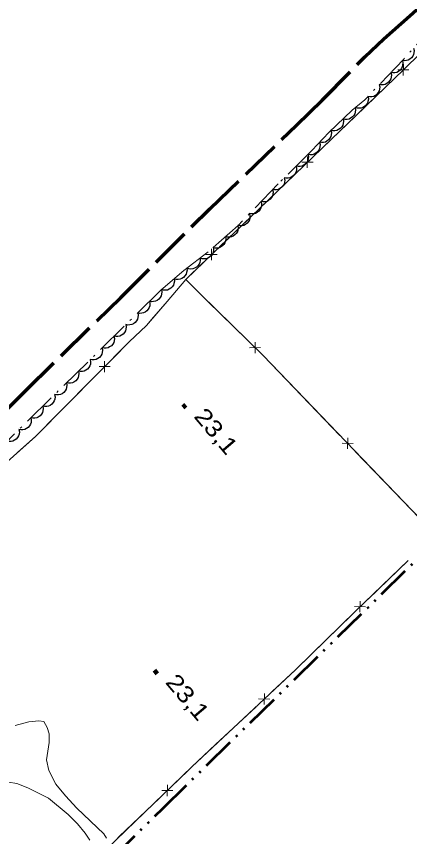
# Model space of a CAD drawing. Extents: x 386081 to 389416, y 5130568 to 5134082.
# Drawn here: x 388112.9 to 388183.8, y 5132050.5 to 5132198.2 of the extents above; entities that cross this region are included whole.
import ezdxf

# ---------------------------------------------------------------- set-up
doc = ezdxf.new("R2010")
doc.units = 0
doc.header["$LTSCALE"] = 1.2
for name, pattern in [('DASH_DOUBLE_DOT', [9.2, 5, -1.2, 0.3, -1.2, 0.3, -1.2]), ('DOT_DASHED', [7.7, 5, -1.2, 0.3, -1.2]), ('LONG_DASHED', [7.5, 6, -1.5])]:
    doc.linetypes.add(name, pattern=pattern)
for name, color, linetype, lineweight in [('2', 7, 'Continuous', 13), ('22', 7, 'Continuous', 13), ('3', 7, 'Continuous', 140), ('37', 7, 'Continuous', 13), ('4', 7, 'DASH_DOUBLE_DOT', 53), ('44', 7, 'Continuous', 25)]:
    doc.layers.add(name, color=color, linetype=linetype, lineweight=lineweight)

msp = doc.modelspace()

# ---------------------------------------------------------------- linework, layer by layer
at = {"layer": '2'}
for points in [[(388129.18, 5132050.21), (388128.69, 5132050.95), (388123.84, 5132055.6), (388121.75, 5132057.83), (388120.04, 5132059.94), (388118.77, 5132062.36), (388118.36, 5132064.28), (388118.85, 5132067.44), (388118.81, 5132068.98), (388118.45, 5132070.1), (388117.85, 5132071.21), (388116.98, 5132071.34), (388115.16, 5132071.15), (388112.72, 5132070.47)], [(388111.51, 5132060.26), (388113, 5132060.01), (388114.98, 5132059.26), (388118.69, 5132057.4), (388122.26, 5132054.43), (388123.92, 5132052.75), (388125.33, 5132051.08), (388126.18, 5132049.84)]]:
    msp.add_lwpolyline(points, dxfattribs=at)
at = {"layer": '22', "linetype": 'LONG_DASHED', "lineweight": 70}
msp.add_lwpolyline([(388030.65, 5132049.41), (388041.31, 5132059.34), (388052.74, 5132070.32), (388061.03, 5132078.15), (388065.12, 5132081.88), (388080.83, 5132096.73), (388085.71, 5132101.51), (388114.53, 5132130.78), (388131.75, 5132147.59), (388147.79, 5132163.54), (388163.45, 5132178.61), (388168.04, 5132183.11), (388175.74, 5132190.88), (388179.19, 5132194.18), (388183.87, 5132198.28), (388191.65, 5132205.48), (388206.09, 5132219.32), (388219.21, 5132232.55), (388235.93, 5132249.58), (388253.61, 5132267.21), (388260.72, 5132274.15)], dxfattribs=at)
at = {"layer": '3'}
for p, q in [((388142.95, 5132128.31), (388143.46, 5132127.7)), ((388137.82, 5132080.42), (388138.33, 5132079.81))]:
    msp.add_line(p, q, dxfattribs=at)
at = {"layer": '37'}
for p, q in [((388182.74, 5132189.57), (388182.7, 5132187.57)), ((388181.71, 5132188.59), (388183.72, 5132188.55)), ((388181.27, 5132187.18), (388174.06, 5132180.25)), ((388174.06, 5132180.25), (388166.86, 5132173.32)), ((388164.41, 5132171.96), (388166.42, 5132171.92)), ((388165.43, 5132172.94), (388165.39, 5132170.93)), ((388163.97, 5132170.55), (388156.76, 5132163.62)), ((388156.76, 5132163.62), (388149.55, 5132156.69)), ((388148.13, 5132156.3), (388148.09, 5132154.3)), ((388147.11, 5132155.32), (388149.11, 5132155.28)), ((388147.38, 5132146.91), (388154.54, 5132139.93)), ((388155.99, 5132137.53), (388155.96, 5132139.53)), ((388154.97, 5132138.52), (388156.97, 5132138.54)), ((388129.82, 5132135.12), (388127.82, 5132135.11)), ((388128.83, 5132134.12), (388128.82, 5132136.12)), ((388120.38, 5132126.59), (388127.42, 5132133.7)), ((388164.34, 5132129.93), (388171.28, 5132122.73)), ((388172.65, 5132120.29), (388172.68, 5132122.29)), ((388171.66, 5132121.31), (388173.67, 5132121.27)), ((388174.05, 5132119.85), (388180.99, 5132112.64)), ((388180.99, 5132112.64), (388187.92, 5132105.44)), ((388183.57, 5132100.18), (388176.35, 5132093.26)), ((388173.9, 5132091.9), (388175.9, 5132091.86)), ((388174.92, 5132092.88), (388174.88, 5132090.88)), ((388173.46, 5132090.49), (388166.31, 5132083.51)), ((388157.64, 5132076.24), (388157.58, 5132074.24)), ((388156.61, 5132075.27), (388158.61, 5132075.21)), ((388156.15, 5132073.87), (388148.85, 5132067.03)), ((388140.17, 5132059.78), (388140.12, 5132057.78)), ((388139.14, 5132058.8), (388141.15, 5132058.76)), ((388138.7, 5132057.4), (388131.48, 5132050.48))]:
    msp.add_line(p, q, dxfattribs=at)
for points in [[(388421.58, 5132429.13), (388427.77, 5132423.13), (388420.7, 5132416.01), (388407.19, 5132402.72), (388377.8, 5132376.98), (388363.33, 5132362.78), (388353.67, 5132354.17), (388350.69, 5132351.7), (388337.83, 5132337.18), (388333.32, 5132333.21), (388330.28, 5132330.08), (388326.39, 5132325.88), (388315.64, 5132315.66), (388287.34, 5132289.38), (388274.37, 5132276.61), (388241.34, 5132245.54), (388210.15, 5132215.49), (388182.78, 5132188.63), (388143.46, 5132150.83), (388146.1, 5132148.16), (388157.43, 5132137.11), (388188.82, 5132104.51), (388222.63, 5132137.63), (388247.55, 5132161.83)], [(388146.67, 5132153.92), (388143.46, 5132150.83), (388146.1, 5132148.16), (388147.38, 5132146.91)], [(388026.04, 5132035.69), (388042.47, 5132051.41), (388057.27, 5132065.75), (388068.48, 5132077.54), (388074.82, 5132083.76), (388083.37, 5132091.86), (388091.74, 5132099.61), (388094.88, 5132102.69), (388109.51, 5132116.45), (388116.33, 5132122.5), (388133.26, 5132139.6), (388136.38, 5132142.54), (388140.12, 5132146.84), (388143.46, 5132150.83)], [(388137.3, 5132143.6), (388140.12, 5132146.84), (388143.46, 5132150.83)], [(388130.23, 5132136.54), (388133.26, 5132139.6), (388136.38, 5132142.54), (388137.3, 5132143.6)], [(388157.41, 5132137.13), (388157.43, 5132137.11), (388164.34, 5132129.93)], [(388113.16, 5132119.68), (388116.33, 5132122.5), (388120.38, 5132126.59)], [(388183.57, 5132100.18), (388174.15, 5132091.16), (388163.25, 5132080.52), (388144.57, 5132063.02), (388130.89, 5132049.91)], [(388166.31, 5132083.51), (388163.25, 5132080.52), (388159.07, 5132076.61)], [(388148.85, 5132067.03), (388144.57, 5132063.02), (388141.59, 5132060.16)], [(388131.48, 5132050.48), (388130.89, 5132049.91), (388124.29, 5132043.52)]]:
    msp.add_lwpolyline(points, dxfattribs=at)
at = {"layer": '4'}
msp.add_lwpolyline([(387944.32, 5131867.46), (388023.35, 5131943.4), (388064.75, 5131983.49), (388106.37, 5132023.19), (388139.31, 5132055.55), (388185.87, 5132101.08)], dxfattribs=at)
at = {"layer": '44', "linetype": 'DOT_DASHED', "lineweight": 13}
msp.add_lwpolyline([(388189.11, 5132197.55), (388182.74, 5132190.45), (388175.77, 5132183.18), (388173.5, 5132181.28), (388169.25, 5132177.29), (388166.2, 5132174.01), (388160.12, 5132168.03), (388152.91, 5132160.55), (388147.51, 5132155.76), (388143.14, 5132152.44), (388138.97, 5132148.88), (388111.95, 5132122.38), (388107.2, 5132117.25), (388103.06, 5132112.32), (388097.57, 5132106.37), (388093.42, 5132102.34), (388089.54, 5132099.08), (388083.74, 5132094.58), (388079.99, 5132091.23), (388073.53, 5132085.05), (388071.12, 5132082.3), (388068.11, 5132078.26), (388060.57, 5132068.88), (388038.84, 5132048.15)], dxfattribs=at)
at = {"layer": '44'}
for points in [[(388184.55, 5132192.46), (388184.65, 5132192.06), (388184.63, 5132191.65), (388184.57, 5132191.33), (388184.41, 5132191.01), (388184.18, 5132190.72), (388183.88, 5132190.48), (388183.61, 5132190.31), (388183.27, 5132190.22), (388182.9, 5132190.18), (388182.54, 5132190.23)], [(388182.54, 5132190.24), (388182.62, 5132189.83), (388182.59, 5132189.42), (388182.52, 5132189.1), (388182.35, 5132188.79), (388182.12, 5132188.51), (388181.81, 5132188.28), (388181.53, 5132188.11), (388181.18, 5132188.03), (388180.81, 5132188.01), (388180.46, 5132188.07)], [(388180.46, 5132188.07), (388180.55, 5132187.66), (388180.51, 5132187.26), (388180.44, 5132186.94), (388180.27, 5132186.63), (388180.04, 5132186.34), (388179.73, 5132186.11), (388179.45, 5132185.95), (388179.11, 5132185.87), (388178.74, 5132185.85), (388178.38, 5132185.91)], [(388178.38, 5132185.91), (388178.47, 5132185.5), (388178.44, 5132185.09), (388178.37, 5132184.77), (388178.2, 5132184.46), (388177.96, 5132184.17), (388177.66, 5132183.95), (388177.38, 5132183.78), (388177.03, 5132183.7), (388176.66, 5132183.68), (388176.31, 5132183.74)], [(388176.37, 5132183.68), (388176.41, 5132183.26), (388176.33, 5132182.86), (388176.22, 5132182.55), (388176.02, 5132182.26), (388175.76, 5132182), (388175.43, 5132181.81), (388175.13, 5132181.68), (388174.78, 5132181.64), (388174.41, 5132181.65), (388174.06, 5132181.75)], [(388174.04, 5132181.78), (388174.1, 5132181.37), (388174.05, 5132180.97), (388173.96, 5132180.65), (388173.77, 5132180.35), (388173.53, 5132180.08), (388173.21, 5132179.86), (388172.92, 5132179.71), (388172.57, 5132179.65), (388172.2, 5132179.65), (388171.85, 5132179.73)], [(388171.85, 5132179.73), (388171.92, 5132179.32), (388171.86, 5132178.92), (388171.77, 5132178.6), (388171.59, 5132178.3), (388171.34, 5132178.02), (388171.02, 5132177.81), (388170.73, 5132177.66), (388170.38, 5132177.6), (388170.01, 5132177.6), (388169.66, 5132177.68)], [(388169.64, 5132177.7), (388169.73, 5132177.3), (388169.7, 5132176.89), (388169.64, 5132176.57), (388169.47, 5132176.26), (388169.24, 5132175.97), (388168.94, 5132175.73), (388168.66, 5132175.56), (388168.32, 5132175.48), (388167.95, 5132175.45), (388167.59, 5132175.51)], [(388167.59, 5132175.51), (388167.69, 5132175.1), (388167.66, 5132174.69), (388167.59, 5132174.37), (388167.43, 5132174.06), (388167.2, 5132173.77), (388166.9, 5132173.54), (388166.62, 5132173.37), (388166.28, 5132173.28), (388165.91, 5132173.26), (388165.55, 5132173.31)], [(388165.52, 5132173.34), (388165.59, 5132172.93), (388165.55, 5132172.53), (388165.47, 5132172.2), (388165.29, 5132171.9), (388165.05, 5132171.62), (388164.74, 5132171.4), (388164.45, 5132171.24), (388164.1, 5132171.18), (388163.73, 5132171.17), (388163.38, 5132171.24)], [(388163.38, 5132171.24), (388163.46, 5132170.83), (388163.41, 5132170.42), (388163.33, 5132170.1), (388163.15, 5132169.8), (388162.91, 5132169.52), (388162.6, 5132169.3), (388162.31, 5132169.14), (388161.96, 5132169.07), (388161.59, 5132169.06), (388161.24, 5132169.13)], [(388161.24, 5132169.13), (388161.32, 5132168.72), (388161.27, 5132168.32), (388161.19, 5132168), (388161.01, 5132167.7), (388160.77, 5132167.41), (388160.46, 5132167.19), (388160.17, 5132167.04), (388159.83, 5132166.97), (388159.46, 5132166.96), (388159.1, 5132167.03)], [(388159.13, 5132167), (388159.22, 5132166.59), (388159.18, 5132166.19), (388159.11, 5132165.87), (388158.94, 5132165.56), (388158.71, 5132165.27), (388158.4, 5132165.04), (388158.12, 5132164.88), (388157.77, 5132164.8), (388157.4, 5132164.78), (388157.05, 5132164.84)], [(388157.05, 5132164.84), (388157.13, 5132164.43), (388157.1, 5132164.03), (388157.03, 5132163.71), (388156.86, 5132163.4), (388156.62, 5132163.11), (388156.32, 5132162.88), (388156.03, 5132162.72), (388155.69, 5132162.64), (388155.32, 5132162.62), (388154.97, 5132162.68)], [(388154.97, 5132162.68), (388155.05, 5132162.27), (388155.02, 5132161.87), (388154.95, 5132161.55), (388154.77, 5132161.24), (388154.54, 5132160.95), (388154.23, 5132160.72), (388153.95, 5132160.56), (388153.61, 5132160.48), (388153.24, 5132160.46), (388152.88, 5132160.52)], [(388152.88, 5132160.52), (388152.94, 5132160.11), (388152.87, 5132159.71), (388152.77, 5132159.39), (388152.58, 5132159.1), (388152.32, 5132158.83), (388152, 5132158.63), (388151.71, 5132158.49), (388151.36, 5132158.44), (388150.99, 5132158.45), (388150.64, 5132158.53)], [(388150.64, 5132158.53), (388150.69, 5132158.12), (388150.63, 5132157.72), (388150.53, 5132157.4), (388150.33, 5132157.11), (388150.08, 5132156.84), (388149.75, 5132156.64), (388149.46, 5132156.5), (388149.11, 5132156.45), (388148.74, 5132156.45), (388148.39, 5132156.54)], [(388148.45, 5132156.47), (388148.47, 5132156.06), (388148.38, 5132155.66), (388148.26, 5132155.35), (388148.04, 5132155.08), (388147.77, 5132154.83), (388147.43, 5132154.65), (388147.12, 5132154.53), (388146.77, 5132154.51), (388146.4, 5132154.54), (388146.06, 5132154.66)], [(388146.06, 5132154.66), (388146.08, 5132154.24), (388145.99, 5132153.85), (388145.87, 5132153.54), (388145.65, 5132153.26), (388145.38, 5132153.01), (388145.04, 5132152.84), (388144.73, 5132152.72), (388144.38, 5132152.69), (388144.01, 5132152.73), (388143.67, 5132152.84)], [(388143.65, 5132152.87), (388143.7, 5132152.46), (388143.62, 5132152.06), (388143.52, 5132151.75), (388143.32, 5132151.46), (388143.06, 5132151.19), (388142.73, 5132151), (388142.43, 5132150.86), (388142.08, 5132150.82), (388141.71, 5132150.83), (388141.37, 5132150.93)], [(388141.37, 5132150.93), (388141.41, 5132150.51), (388141.34, 5132150.11), (388141.24, 5132149.8), (388141.04, 5132149.51), (388140.78, 5132149.24), (388140.45, 5132149.05), (388140.15, 5132148.91), (388139.8, 5132148.87), (388139.43, 5132148.88), (388139.09, 5132148.98)], [(388139.08, 5132148.99), (388139.15, 5132148.58), (388139.11, 5132148.17), (388139.03, 5132147.85), (388138.85, 5132147.55), (388138.61, 5132147.27), (388138.29, 5132147.05), (388138.01, 5132146.89), (388137.66, 5132146.82), (388137.29, 5132146.81), (388136.94, 5132146.89)], [(388136.94, 5132146.89), (388137.01, 5132146.47), (388136.97, 5132146.07), (388136.88, 5132145.75), (388136.7, 5132145.45), (388136.46, 5132145.17), (388136.15, 5132144.95), (388135.86, 5132144.79), (388135.52, 5132144.72), (388135.15, 5132144.71), (388134.79, 5132144.78)], [(388134.79, 5132144.78), (388134.87, 5132144.37), (388134.82, 5132143.97), (388134.74, 5132143.65), (388134.56, 5132143.35), (388134.32, 5132143.07), (388134.01, 5132142.85), (388133.72, 5132142.69), (388133.38, 5132142.62), (388133.01, 5132142.61), (388132.65, 5132142.68)], [(388132.65, 5132142.68), (388132.73, 5132142.27), (388132.68, 5132141.87), (388132.6, 5132141.55), (388132.42, 5132141.25), (388132.18, 5132140.97), (388131.87, 5132140.75), (388131.58, 5132140.59), (388131.23, 5132140.52), (388130.86, 5132140.51), (388130.51, 5132140.58)], [(388130.51, 5132140.58), (388130.59, 5132140.17), (388130.54, 5132139.77), (388130.46, 5132139.45), (388130.28, 5132139.15), (388130.04, 5132138.87), (388129.72, 5132138.65), (388129.44, 5132138.49), (388129.09, 5132138.42), (388128.72, 5132138.41), (388128.37, 5132138.48)], [(388128.37, 5132138.48), (388128.44, 5132138.07), (388128.4, 5132137.67), (388128.32, 5132137.35), (388128.14, 5132137.05), (388127.9, 5132136.76), (388127.58, 5132136.55), (388127.3, 5132136.39), (388126.95, 5132136.32), (388126.58, 5132136.31), (388126.23, 5132136.38)], [(388126.23, 5132136.38), (388126.3, 5132135.97), (388126.26, 5132135.57), (388126.18, 5132135.25), (388126, 5132134.94), (388125.75, 5132134.66), (388125.44, 5132134.45), (388125.15, 5132134.29), (388124.81, 5132134.22), (388124.44, 5132134.21), (388124.09, 5132134.28)], [(388124.09, 5132134.28), (388124.16, 5132133.87), (388124.11, 5132133.47), (388124.03, 5132133.15), (388123.85, 5132132.84), (388123.61, 5132132.56), (388123.3, 5132132.34), (388123.01, 5132132.19), (388122.67, 5132132.12), (388122.3, 5132132.11), (388121.94, 5132132.18)], [(388121.94, 5132132.18), (388122.02, 5132131.77), (388121.97, 5132131.37), (388121.89, 5132131.05), (388121.71, 5132130.74), (388121.47, 5132130.46), (388121.16, 5132130.24), (388120.87, 5132130.09), (388120.53, 5132130.02), (388120.15, 5132130.01), (388119.8, 5132130.08)], [(388119.8, 5132130.08), (388119.88, 5132129.67), (388119.83, 5132129.27), (388119.75, 5132128.95), (388119.57, 5132128.64), (388119.33, 5132128.36), (388119.01, 5132128.14), (388118.73, 5132127.99), (388118.38, 5132127.92), (388118.01, 5132127.91), (388117.66, 5132127.98)], [(388117.66, 5132127.98), (388117.73, 5132127.57), (388117.69, 5132127.16), (388117.61, 5132126.84), (388117.43, 5132126.54), (388117.19, 5132126.26), (388116.87, 5132126.04), (388116.59, 5132125.89), (388116.24, 5132125.82), (388115.87, 5132125.81), (388115.52, 5132125.88)], [(388115.52, 5132125.88), (388115.59, 5132125.47), (388115.55, 5132125.06), (388115.47, 5132124.74), (388115.29, 5132124.44), (388115.05, 5132124.16), (388114.73, 5132123.94), (388114.45, 5132123.79), (388114.1, 5132123.72), (388113.73, 5132123.71), (388113.38, 5132123.78)], [(388113.38, 5132123.78), (388113.45, 5132123.37), (388113.4, 5132122.96), (388113.32, 5132122.64), (388113.14, 5132122.34), (388112.9, 5132122.06), (388112.59, 5132121.84), (388112.3, 5132121.68), (388111.96, 5132121.62), (388111.59, 5132121.61), (388111.23, 5132121.68)]]:
    msp.add_lwpolyline(points, dxfattribs=at)

# ---------------------------------------------------------------- texts
at = {"layer": '3', "width": 1.2}
for p in [(388144.78, 5132126.09), (388139.65, 5132078.2)]:
    msp.add_text('23,1   ', height=3, rotation=310.294, dxfattribs=at).set_placement(p)

doc.saveas('drawing.dxf')
